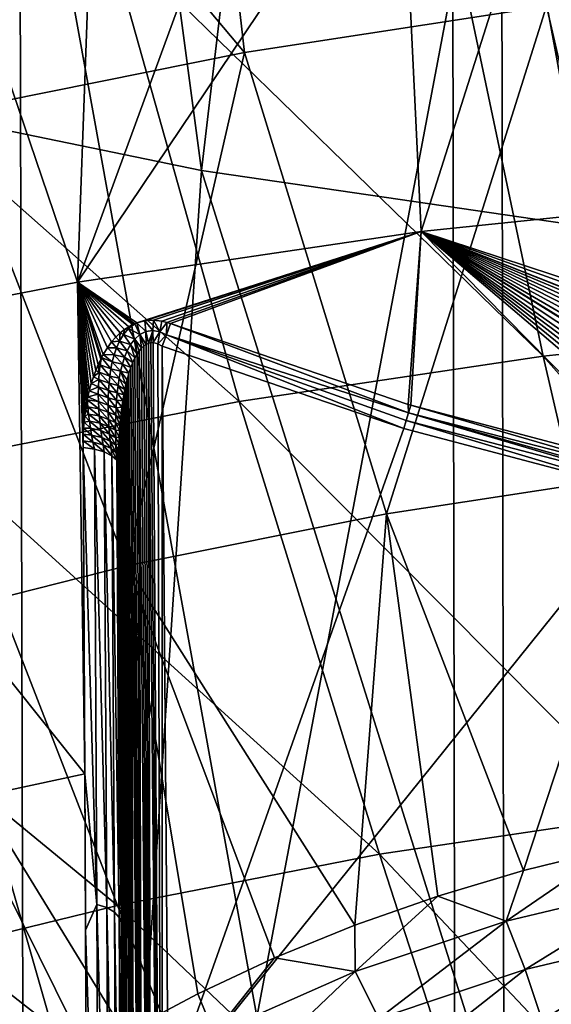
# Model space of a CAD drawing. Header units: metres. Extents: x -109 to 109, y -78 to 121.
# Tile 498 of 656: x -6.6 to -4.2, y -59.98 to -55.56. Entities that reach past the tile are written whole.
import ezdxf

# ---------------------------------------------------------------- set-up
doc = ezdxf.new("R2010")
doc.units = ezdxf.units.M
doc.layers.add('solid_508554_SW0001', color=7, linetype='CONTINUOUS')

msp = doc.modelspace()

# ---------------------------------------------------------------- linework, layer by layer
at = {"layer": 'solid_508554_SW0001'}
for points in [[(-7.666767, -55.845364, 82.760651), (-6.472896, -51.034389, 91.795425), (-7.74215, -50.775337, 91.646042)], [(-7.666767, -55.845364, 82.760651), (-5.779271, -56.233425, 82.984825), (-6.472896, -51.034389, 91.795425)], [(-5.779271, -56.233425, 82.984825), (-5.192277, -51.246967, 91.918007), (-6.472896, -51.034389, 91.795425)], [(-5.779271, -56.233425, 82.984825), (-3.866666, -56.51215, 83.145706), (-5.192277, -51.246967, 91.918007)], [(-3.866666, -56.51215, 83.145706), (-3.902467, -51.412693, 92.013573), (-5.192277, -51.246967, 91.918007)], [(-7.227271, -53.750973, 50.777805), (-5.838055, -53.489597, 51.230515), (-5.585535, -55.703274, 50.414505)], [(-5.838055, -53.489597, 51.230515), (-4.22475, -55.494907, 50.775406), (-5.585535, -55.703274, 50.414505)], [(-7.227271, -53.750973, 50.777805), (-5.585535, -55.703274, 50.414505), (-6.906076, -55.968594, 49.95496)], [(-6.568146, -65.993744, 9.796714), (-6.599189, -54.141064, 2.81969), (-8.720603, -53.806625, 3.398955)], [(-8.679568, -65.660881, 10.373251), (-6.568146, -65.993744, 9.796714), (-8.720603, -53.806625, 3.398955)], [(-4.406734, -66.23333, 9.381738), (-4.42756, -54.381783, 2.402754), (-6.599189, -54.141064, 2.81969)], [(-6.568146, -65.993744, 9.796714), (-4.406734, -66.23333, 9.381738), (-6.599189, -54.141064, 2.81969)], [(-2.211783, -66.377815, 9.131481), (-2.222234, -54.526951, 2.151316), (-4.42756, -54.381783, 2.402754)], [(-4.406734, -66.23333, 9.381738), (-2.211783, -66.377815, 9.131481), (-4.42756, -54.381783, 2.402754)], [(-4.882989, -54.573677, 57.999504), (-4.146838, -54.485374, 58.15263), (-4.790369, -56.50819, 54.644798)], [(-4.146838, -54.485374, 58.15263), (-3.211516, -56.344234, 54.929119), (-4.790369, -56.50819, 54.644798)], [(-4.882989, -54.573677, 57.999504), (-4.790369, -56.50819, 54.644798), (-6.337038, -56.736187, 54.24942)], [(-5.59335, -54.704086, 57.773357), (-4.882989, -54.573677, 57.999504), (-6.337038, -56.736187, 54.24942)], [(-6.269004, -54.874989, 57.47699), (-5.59335, -54.704086, 57.773357), (-6.337038, -56.736187, 54.24942)], [(-2.843036, -56.921932, 52.536964), (-3.145294, -54.768955, 53.38549), (-4.691066, -54.931015, 53.104801)], [(-6.899714, -55.083778, 57.114922), (-6.269004, -54.874989, 57.47699), (-6.337038, -56.736187, 54.24942)], [(-4.240262, -57.068417, 52.283249), (-4.691066, -54.931015, 53.104801), (-6.204793, -55.156342, 52.714523)], [(-4.240262, -57.068417, 52.283249), (-2.843036, -56.921932, 52.536964), (-4.691066, -54.931015, 53.104801)], [(-6.899714, -55.083778, 57.114922), (-6.337038, -56.736187, 54.24942), (-7.840901, -57.026642, 53.745731)], [(-6.928705, -55.136349, 1.10628), (-4.647057, -55.382214, 0.680429), (-6.897811, -67.254082, 8.239582)], [(-5.608522, -57.272091, 51.930473), (-6.204793, -55.156342, 52.714523), (-7.676135, -55.443401, 52.217319)], [(-5.608522, -57.272091, 51.930473), (-4.240262, -57.068417, 52.283249), (-6.204793, -55.156342, 52.714523)], [(-3.741002, -57.593235, 49.84161), (-4.22475, -55.494907, 50.775406), (-2.833525, -55.34499, 51.035069)], [(-4.647057, -55.382214, 0.680429), (-4.626338, -67.498848, 7.815628), (-6.897811, -67.254082, 8.239582)], [(-4.647057, -55.382214, 0.680429), (-2.331927, -55.530445, 0.423685), (-4.626338, -67.498848, 7.815628)], [(-6.93847, -57.531563, 51.481052), (-5.608522, -57.272091, 51.930473), (-7.676135, -55.443401, 52.217319)], [(-4.945972, -57.777744, 49.52203), (-5.585535, -55.703274, 50.414505), (-4.22475, -55.494907, 50.775406)], [(-3.741002, -57.593235, 49.84161), (-4.945972, -57.777744, 49.52203), (-4.22475, -55.494907, 50.775406)], [(-2.331927, -55.530445, 0.423685), (-2.321532, -67.646423, 7.560028), (-4.626338, -67.498848, 7.815628)], [(-6.115307, -58.012684, 49.115105), (-6.906076, -55.968594, 49.95496), (-5.585535, -55.703274, 50.414505)], [(-4.945972, -57.777744, 49.52203), (-6.115307, -58.012684, 49.115105), (-5.585535, -55.703274, 50.414505)], [(-8.09862, -60.822968, 73.787003), (-6.111932, -61.275158, 74.048195), (-7.666767, -55.845364, 82.760651)], [(-6.111932, -61.275158, 74.048195), (-5.779271, -56.233425, 82.984825), (-7.666767, -55.845364, 82.760651)], [(-6.115307, -58.012684, 49.115105), (-7.240581, -58.296356, 48.623764), (-6.906076, -55.968594, 49.95496)], [(-6.111932, -61.275158, 74.048195), (-4.092897, -61.600193, 74.235786), (-5.779271, -56.233425, 82.984825)], [(-4.092897, -61.600193, 74.235786), (-3.866666, -56.51215, 83.145706), (-5.779271, -56.233425, 82.984825)], [(-3.604122, -56.897293, 54.655914), (-4.790369, -56.50819, 54.644798), (-3.211516, -56.344234, 54.929119)], [(-6.06981, -56.918972, 54.229942), (-6.337038, -56.736187, 54.24942), (-4.790369, -56.50819, 54.644798)], [(-6.033406, -56.909443, 54.241783), (-6.06981, -56.918972, 54.229942), (-4.790369, -56.50819, 54.644798)], [(-5.995592, -56.90707, 54.250801), (-6.033406, -56.909443, 54.241783), (-4.790369, -56.50819, 54.644798)], [(-5.957131, -56.911301, 54.257072), (-5.995592, -56.90707, 54.250801), (-4.790369, -56.50819, 54.644798)], [(-5.934651, -56.916981, 54.259342), (-5.957131, -56.911301, 54.257072), (-4.790369, -56.50819, 54.644798)], [(-5.919005, -56.922424, 54.260269), (-5.934651, -56.916981, 54.259342), (-4.790369, -56.50819, 54.644798)], [(-4.847659, -57.286224, 54.304745), (-5.919005, -56.922424, 54.260269), (-4.790369, -56.50819, 54.644798)], [(-4.83665, -57.289547, 54.305153), (-4.847659, -57.286224, 54.304745), (-4.790369, -56.50819, 54.644798)], [(-3.731204, -57.582058, 54.340912), (-4.83665, -57.289547, 54.305153), (-4.790369, -56.50819, 54.644798)], [(-3.73264, -57.405846, 54.419491), (-3.731204, -57.582058, 54.340912), (-4.790369, -56.50819, 54.644798)], [(-3.73217, -57.366894, 54.436787), (-3.73264, -57.405846, 54.419491), (-4.790369, -56.50819, 54.644798)], [(-3.730793, -57.329559, 54.453426), (-3.73217, -57.366894, 54.436787), (-4.790369, -56.50819, 54.644798)], [(-3.728505, -57.293842, 54.469418), (-3.730793, -57.329559, 54.453426), (-4.790369, -56.50819, 54.644798)], [(-3.725221, -57.259792, 54.484753), (-3.728505, -57.293842, 54.469418), (-4.790369, -56.50819, 54.644798)], [(-3.719473, -57.2169, 54.504215), (-3.725221, -57.259792, 54.484753), (-4.790369, -56.50819, 54.644798)], [(-3.712631, -57.176632, 54.522598), (-3.719473, -57.2169, 54.504215), (-4.790369, -56.50819, 54.644798)], [(-3.711755, -57.172115, 54.52467), (-3.712631, -57.176632, 54.522598), (-4.790369, -56.50819, 54.644798)], [(-3.704633, -57.139038, 54.539906), (-3.711755, -57.172115, 54.52467), (-4.790369, -56.50819, 54.644798)], [(-3.695791, -57.103813, 54.556244), (-3.704633, -57.139038, 54.539906), (-4.790369, -56.50819, 54.644798)], [(-3.68612, -57.070957, 54.571613), (-3.695791, -57.103813, 54.556244), (-4.790369, -56.50819, 54.644798)], [(-3.675779, -57.040283, 54.586082), (-3.68612, -57.070957, 54.571613), (-4.790369, -56.50819, 54.644798)], [(-3.664861, -57.0117, 54.599693), (-3.675779, -57.040283, 54.586082), (-4.790369, -56.50819, 54.644798)], [(-3.653415, -56.985149, 54.612465), (-3.664861, -57.0117, 54.599693), (-4.790369, -56.50819, 54.644798)], [(-3.642674, -56.96262, 54.623409), (-3.653415, -56.985149, 54.612465), (-4.790369, -56.50819, 54.644798)], [(-3.641589, -56.960472, 54.624458), (-3.642674, -56.96262, 54.623409), (-4.790369, -56.50819, 54.644798)], [(-3.623162, -56.926937, 54.640999), (-3.641589, -56.960472, 54.624458), (-4.790369, -56.50819, 54.644798)], [(-3.604122, -56.897293, 54.655914), (-3.623162, -56.926937, 54.640999), (-4.790369, -56.50819, 54.644798)], [(-6.304618, -58.947319, 53.217972), (-7.840901, -57.026642, 53.745731), (-6.337038, -56.736187, 54.24942)], [(-6.312371, -57.479713, 53.929329), (-6.304618, -58.947319, 53.217972), (-6.337038, -56.736187, 54.24942)], [(-6.312022, -57.449429, 53.943127), (-6.312371, -57.479713, 53.929329), (-6.337038, -56.736187, 54.24942)], [(-6.31109, -57.420242, 53.95652), (-6.312022, -57.449429, 53.943127), (-6.337038, -56.736187, 54.24942)], [(-6.309578, -57.392151, 53.969513), (-6.31109, -57.420242, 53.95652), (-6.337038, -56.736187, 54.24942)], [(-6.307472, -57.365173, 53.982109), (-6.309578, -57.392151, 53.969513), (-6.337038, -56.736187, 54.24942)], [(-6.304723, -57.339352, 53.994297), (-6.307472, -57.365173, 53.982109), (-6.337038, -56.736187, 54.24942)], [(-6.300542, -57.308563, 54.008991), (-6.304723, -57.339352, 53.994297), (-6.337038, -56.736187, 54.24942)], [(-6.295739, -57.279255, 54.023129), (-6.300542, -57.308563, 54.008991), (-6.337038, -56.736187, 54.24942)], [(-6.293067, -57.265121, 54.030006), (-6.295739, -57.279255, 54.023129), (-6.337038, -56.736187, 54.24942)], [(-6.290249, -57.251492, 54.03669), (-6.293067, -57.265121, 54.030006), (-6.337038, -56.736187, 54.24942)], [(-6.284167, -57.225185, 54.049706), (-6.290249, -57.251492, 54.03669), (-6.337038, -56.736187, 54.24942)], [(-6.275332, -57.192184, 54.066257), (-6.284167, -57.225185, 54.049706), (-6.337038, -56.736187, 54.24942)], [(-6.265635, -57.161602, 54.081886), (-6.275332, -57.192184, 54.066257), (-6.337038, -56.736187, 54.24942)], [(-6.2553, -57.133194, 54.096653), (-6.265635, -57.161602, 54.081886), (-6.337038, -56.736187, 54.24942)], [(-6.244319, -57.106987, 54.110565), (-6.2553, -57.133194, 54.096653), (-6.337038, -56.736187, 54.24942)], [(-6.232874, -57.082775, 54.123669), (-6.244319, -57.106987, 54.110565), (-6.337038, -56.736187, 54.24942)], [(-6.228718, -57.074718, 54.128098), (-6.232874, -57.082775, 54.123669), (-6.337038, -56.736187, 54.24942)], [(-6.220962, -57.060577, 54.135967), (-6.228718, -57.074718, 54.128098), (-6.337038, -56.736187, 54.24942)], [(-6.2025, -57.030746, 54.152992), (-6.220962, -57.060577, 54.135967), (-6.337038, -56.736187, 54.24942)], [(-6.183481, -57.004913, 54.16835), (-6.2025, -57.030746, 54.152992), (-6.337038, -56.736187, 54.24942)], [(-6.164143, -56.982845, 54.182106), (-6.183481, -57.004913, 54.16835), (-6.337038, -56.736187, 54.24942)], [(-6.144753, -56.964237, 54.194347), (-6.164143, -56.982845, 54.182106), (-6.337038, -56.736187, 54.24942)], [(-6.125479, -56.94883, 54.205151), (-6.144753, -56.964237, 54.194347), (-6.337038, -56.736187, 54.24942)], [(-6.106481, -56.936371, 54.214607), (-6.125479, -56.94883, 54.205151), (-6.337038, -56.736187, 54.24942)], [(-6.087979, -56.926559, 54.222797), (-6.106481, -56.936371, 54.214607), (-6.337038, -56.736187, 54.24942)], [(-6.079309, -56.92271, 54.226307), (-6.087979, -56.926559, 54.222797), (-6.337038, -56.736187, 54.24942)], [(-6.06981, -56.918972, 54.229942), (-6.079309, -56.92271, 54.226307), (-6.337038, -56.736187, 54.24942)], [(-6.028818, -56.957676, 54.228882), (-6.06981, -56.918972, 54.229942), (-6.033406, -56.909443, 54.241783)], [(-5.998024, -56.953365, 54.236958), (-6.033406, -56.909443, 54.241783), (-5.995592, -56.90707, 54.250801)], [(-6.028818, -56.957676, 54.228882), (-6.033406, -56.909443, 54.241783), (-5.998024, -56.953365, 54.236958)], [(-5.998024, -56.953365, 54.236958), (-5.995592, -56.90707, 54.250801), (-5.966615, -56.95895, 54.241844)], [(-5.966615, -56.95895, 54.241844), (-5.995592, -56.90707, 54.250801), (-5.957131, -56.911301, 54.257072)], [(-5.966615, -56.95895, 54.241844), (-5.957131, -56.911301, 54.257072), (-5.934651, -56.916981, 54.259342)], [(-5.966615, -56.95895, 54.241844), (-5.934651, -56.916981, 54.259342), (-5.937044, -56.972198, 54.243694)], [(-5.937044, -56.972198, 54.243694), (-5.934651, -56.916981, 54.259342), (-5.919005, -56.922424, 54.260269)], [(-6.130401, -56.971581, 54.194916), (-6.144753, -56.964237, 54.194347), (-6.125479, -56.94883, 54.205151)], [(-6.130401, -56.971581, 54.194916), (-6.125479, -56.94883, 54.205151), (-6.107932, -56.945045, 54.21069)], [(-6.130401, -56.971581, 54.194916), (-6.107932, -56.945045, 54.21069), (-6.079347, -56.991787, 54.207138)], [(-6.107932, -56.945045, 54.21069), (-6.125479, -56.94883, 54.205151), (-6.106481, -56.936371, 54.214607)], [(-6.107932, -56.945045, 54.21069), (-6.087979, -56.926559, 54.222797), (-6.079309, -56.92271, 54.226307)], [(-6.107932, -56.945045, 54.21069), (-6.079309, -56.92271, 54.226307), (-6.056351, -56.971344, 54.218529)], [(-6.107932, -56.945045, 54.21069), (-6.106481, -56.936371, 54.214607), (-6.087979, -56.926559, 54.222797)], [(-6.107932, -56.945045, 54.21069), (-6.056351, -56.971344, 54.218529), (-6.079347, -56.991787, 54.207138)], [(-6.056351, -56.971344, 54.218529), (-6.079309, -56.92271, 54.226307), (-6.06981, -56.918972, 54.229942)], [(-6.056351, -56.971344, 54.218529), (-6.06981, -56.918972, 54.229942), (-6.028818, -56.957676, 54.228882)], [(-6.056351, -56.971344, 54.218529), (-6.028818, -56.957676, 54.228882), (-6.028703, -57.015846, 54.227757)], [(-6.028818, -56.957676, 54.228882), (-5.998024, -56.953365, 54.236958), (-6.018238, -57.010868, 54.230896)], [(-6.028818, -56.957676, 54.228882), (-6.018238, -57.010868, 54.230896), (-6.028703, -57.015846, 54.227757)], [(-5.998024, -56.953365, 54.236958), (-6.007349, -57.008114, 54.233772), (-6.018238, -57.010868, 54.230896)], [(-5.998024, -56.953365, 54.236958), (-5.996331, -57.00766, 54.236286), (-6.007349, -57.008114, 54.233772)], [(-5.998024, -56.953365, 54.236958), (-5.966615, -56.95895, 54.241844), (-5.996331, -57.00766, 54.236286)], [(-5.966615, -56.95895, 54.241844), (-5.975276, -57.012905, 54.240047), (-5.996331, -57.00766, 54.236286)], [(-5.966615, -56.95895, 54.241844), (-5.937044, -56.972198, 54.243694), (-5.975276, -57.012905, 54.240047)], [(-5.937044, -56.972198, 54.243694), (-5.919005, -56.922424, 54.260269), (-4.846163, -57.323067, 54.292553)], [(-4.846163, -57.323067, 54.292553), (-5.919005, -56.922424, 54.260269), (-4.847659, -57.286224, 54.304745)], [(-4.240262, -57.068417, 52.283249), (-2.522985, -58.9986, 51.521255), (-2.843036, -56.921932, 52.536964)], [(-6.161647, -57.030952, 54.164906), (-6.2025, -57.030746, 54.152992), (-6.183481, -57.004913, 54.16835)], [(-6.147957, -57.000557, 54.179569), (-6.183481, -57.004913, 54.16835), (-6.164143, -56.982845, 54.182106)], [(-6.161647, -57.030952, 54.164906), (-6.183481, -57.004913, 54.16835), (-6.147957, -57.000557, 54.179569)], [(-6.147957, -57.000557, 54.179569), (-6.164143, -56.982845, 54.182106), (-6.144753, -56.964237, 54.194347)], [(-6.161647, -57.030952, 54.164906), (-6.147957, -57.000557, 54.179569), (-6.11304, -57.044403, 54.184216)], [(-6.147957, -57.000557, 54.179569), (-6.144753, -56.964237, 54.194347), (-6.130401, -56.971581, 54.194916)], [(-6.147957, -57.000557, 54.179569), (-6.130401, -56.971581, 54.194916), (-6.098004, -57.016685, 54.195557)], [(-6.147957, -57.000557, 54.179569), (-6.098004, -57.016685, 54.195557), (-6.11304, -57.044403, 54.184216)], [(-6.130401, -56.971581, 54.194916), (-6.079347, -56.991787, 54.207138), (-6.098004, -57.016685, 54.195557)], [(-6.098004, -57.016685, 54.195557), (-6.079347, -56.991787, 54.207138), (-6.069146, -57.059475, 54.211502)], [(-6.079347, -56.991787, 54.207138), (-6.056351, -56.971344, 54.218529), (-6.049099, -57.032566, 54.220448)], [(-6.079347, -56.991787, 54.207138), (-6.049099, -57.032566, 54.220448), (-6.059232, -57.044743, 54.216167)], [(-6.079347, -56.991787, 54.207138), (-6.059232, -57.044743, 54.216167), (-6.069146, -57.059475, 54.211502)], [(-6.056351, -56.971344, 54.218529), (-6.028703, -57.015846, 54.227757), (-6.038907, -57.022999, 54.224308)], [(-6.056351, -56.971344, 54.218529), (-6.038907, -57.022999, 54.224308), (-6.049099, -57.032566, 54.220448)], [(-5.937044, -56.972198, 54.243694), (-5.956586, -57.024105, 54.24229), (-5.975276, -57.012905, 54.240047)], [(-5.937044, -56.972198, 54.243694), (-4.86724, -57.393597, 54.28746), (-5.956586, -57.024105, 54.24229)], [(-5.937044, -56.972198, 54.243694), (-4.846163, -57.323067, 54.292553), (-4.856517, -57.358139, 54.286583)], [(-5.937044, -56.972198, 54.243694), (-4.856517, -57.358139, 54.286583), (-4.86724, -57.393597, 54.28746)], [(-6.304618, -58.947319, 53.217972), (-7.352667, -59.17197, 52.836536), (-7.840901, -57.026642, 53.745731)], [(-6.172318, -57.062195, 54.150978), (-6.220962, -57.060577, 54.135967), (-6.2025, -57.030746, 54.152992)], [(-6.172318, -57.062195, 54.150978), (-6.2025, -57.030746, 54.152992), (-6.161647, -57.030952, 54.164906)], [(-6.172318, -57.062195, 54.150978), (-6.161647, -57.030952, 54.164906), (-6.125185, -57.073936, 54.173286)], [(-6.161647, -57.030952, 54.164906), (-6.11304, -57.044403, 54.184216), (-6.125185, -57.073936, 54.173286)], [(-6.125185, -57.073936, 54.173286), (-6.11304, -57.044403, 54.184216), (-6.088087, -57.096809, 54.201027)], [(-6.11304, -57.044403, 54.184216), (-6.098004, -57.016685, 54.195557), (-6.078767, -57.076797, 54.206463)], [(-6.11304, -57.044403, 54.184216), (-6.078767, -57.076797, 54.206463), (-6.088087, -57.096809, 54.201027)], [(-6.098004, -57.016685, 54.195557), (-6.069146, -57.059475, 54.211502), (-6.078767, -57.076797, 54.206463)], [(-6.069146, -57.059475, 54.211502), (-6.059232, -57.044743, 54.216167), (-6.043327, -63.758419, 55.006828)], [(-6.059232, -57.044743, 54.216167), (-6.049099, -57.032566, 54.220448), (-6.001952, -63.75425, 55.038208)], [(-6.059232, -57.044743, 54.216167), (-6.001952, -63.75425, 55.038208), (-6.043327, -63.758419, 55.006828)], [(-6.049099, -57.032566, 54.220448), (-6.038907, -57.022999, 54.224308), (-6.001952, -63.75425, 55.038208)], [(-6.038907, -57.022999, 54.224308), (-6.028703, -57.015846, 54.227757), (-6.001952, -63.75425, 55.038208)], [(-6.028703, -57.015846, 54.227757), (-6.018238, -57.010868, 54.230896), (-6.001952, -63.75425, 55.038208)], [(-6.018238, -57.010868, 54.230896), (-6.007349, -57.008114, 54.233772), (-5.953804, -63.75145, 55.057911)], [(-6.018238, -57.010868, 54.230896), (-5.953804, -63.75145, 55.057911), (-6.001952, -63.75425, 55.038208)], [(-6.007349, -57.008114, 54.233772), (-5.996331, -57.00766, 54.236286), (-5.953804, -63.75145, 55.057911)], [(-5.996331, -57.00766, 54.236286), (-5.975276, -57.012905, 54.240047), (-5.953804, -63.75145, 55.057911)], [(-5.975276, -57.012905, 54.240047), (-5.956586, -57.024105, 54.24229), (-5.953804, -63.75145, 55.057911)], [(-5.956586, -57.024105, 54.24229), (-5.929369, -60.387154, 54.653442), (-5.953804, -63.75145, 55.057911)], [(-4.86724, -57.393597, 54.28746), (-5.929369, -60.387154, 54.653442), (-5.956586, -57.024105, 54.24229)], [(-6.234856, -57.10791, 54.112476), (-6.244319, -57.106987, 54.110565), (-6.232874, -57.082775, 54.123669)], [(-6.234856, -57.10791, 54.112476), (-6.232874, -57.082775, 54.123669), (-6.228718, -57.074718, 54.128098)], [(-6.234856, -57.10791, 54.112476), (-6.228718, -57.074718, 54.128098), (-6.186935, -57.126076, 54.12524)], [(-6.180594, -57.093967, 54.137772), (-6.228718, -57.074718, 54.128098), (-6.220962, -57.060577, 54.135967)], [(-6.186935, -57.126076, 54.12524), (-6.228718, -57.074718, 54.128098), (-6.180594, -57.093967, 54.137772)], [(-6.180594, -57.093967, 54.137772), (-6.220962, -57.060577, 54.135967), (-6.172318, -57.062195, 54.150978)], [(-6.186935, -57.126076, 54.12524), (-6.180594, -57.093967, 54.137772), (-6.143007, -57.136257, 54.152767)], [(-6.180594, -57.093967, 54.137772), (-6.172318, -57.062195, 54.150978), (-6.135026, -57.104675, 54.162804)], [(-6.180594, -57.093967, 54.137772), (-6.135026, -57.104675, 54.162804), (-6.143007, -57.136257, 54.152767)], [(-6.172318, -57.062195, 54.150978), (-6.125185, -57.073936, 54.173286), (-6.135026, -57.104675, 54.162804)], [(-6.135026, -57.104675, 54.162804), (-6.125185, -57.073936, 54.173286), (-6.09707, -57.119659, 54.195183)], [(-6.125185, -57.073936, 54.173286), (-6.088087, -57.096809, 54.201027), (-6.09707, -57.119659, 54.195183)], [(-6.088087, -57.096809, 54.201027), (-6.078767, -57.076797, 54.206463), (-6.043327, -63.758419, 55.006828)], [(-6.078767, -57.076797, 54.206463), (-6.069146, -57.059475, 54.211502), (-6.043327, -63.758419, 55.006828)], [(-5.608522, -57.272091, 51.930473), (-3.762919, -59.128593, 51.296101), (-4.240262, -57.068417, 52.283249)], [(-4.240262, -57.068417, 52.283249), (-3.762919, -59.128593, 51.296101), (-2.522985, -58.9986, 51.521255)], [(-6.239122, -57.140938, 54.097733), (-6.265635, -57.161602, 54.081886), (-6.2553, -57.133194, 54.096653)], [(-6.239122, -57.140938, 54.097733), (-6.2553, -57.133194, 54.096653), (-6.244319, -57.106987, 54.110565)], [(-6.234856, -57.10791, 54.112476), (-6.239122, -57.140938, 54.097733), (-6.244319, -57.106987, 54.110565)], [(-6.234856, -57.10791, 54.112476), (-6.191684, -57.158398, 54.113327), (-6.239122, -57.140938, 54.097733)], [(-6.234856, -57.10791, 54.112476), (-6.186935, -57.126076, 54.12524), (-6.191684, -57.158398, 54.113327)], [(-6.191684, -57.158398, 54.113327), (-6.186935, -57.126076, 54.12524), (-6.149447, -57.168438, 54.143147)], [(-6.186935, -57.126076, 54.12524), (-6.143007, -57.136257, 54.152767), (-6.149447, -57.168438, 54.143147)], [(-6.149447, -57.168438, 54.143147), (-6.143007, -57.136257, 54.152767), (-6.119089, -57.195747, 54.177395)], [(-6.143007, -57.136257, 54.152767), (-6.135026, -57.104675, 54.162804), (-6.105683, -57.145496, 54.188904)], [(-6.143007, -57.136257, 54.152767), (-6.105683, -57.145496, 54.188904), (-6.113883, -57.174519, 54.182159)], [(-6.143007, -57.136257, 54.152767), (-6.113883, -57.174519, 54.182159), (-6.119089, -57.195747, 54.177395)], [(-6.135026, -57.104675, 54.162804), (-6.09707, -57.119659, 54.195183), (-6.105683, -57.145496, 54.188904)], [(-6.105683, -57.145496, 54.188904), (-6.09707, -57.119659, 54.195183), (-6.075124, -63.763683, 54.965897)], [(-6.09707, -57.119659, 54.195183), (-6.088087, -57.096809, 54.201027), (-6.043327, -63.758419, 55.006828)], [(-6.09707, -57.119659, 54.195183), (-6.043327, -63.758419, 55.006828), (-6.075124, -63.763683, 54.965897)], [(-6.241871, -57.173935, 54.083714), (-6.275332, -57.192184, 54.066257), (-6.265635, -57.161602, 54.081886)], [(-6.241871, -57.173935, 54.083714), (-6.24332, -57.206879, 54.070366), (-6.275332, -57.192184, 54.066257)], [(-6.239122, -57.140938, 54.097733), (-6.241871, -57.173935, 54.083714), (-6.265635, -57.161602, 54.081886)], [(-6.241871, -57.173935, 54.083714), (-6.197337, -57.223423, 54.091167), (-6.24332, -57.206879, 54.070366)], [(-6.239122, -57.140938, 54.097733), (-6.195086, -57.190865, 54.101986), (-6.241871, -57.173935, 54.083714)], [(-6.241871, -57.173935, 54.083714), (-6.195086, -57.190865, 54.101986), (-6.197337, -57.223423, 54.091167)], [(-6.239122, -57.140938, 54.097733), (-6.191684, -57.158398, 54.113327), (-6.195086, -57.190865, 54.101986)], [(-6.195086, -57.190865, 54.101986), (-6.191684, -57.158398, 54.113327), (-6.154592, -57.201065, 54.133915)], [(-6.191684, -57.158398, 54.113327), (-6.149447, -57.168438, 54.143147), (-6.154592, -57.201065, 54.133915)], [(-6.154592, -57.201065, 54.133915), (-6.149447, -57.168438, 54.143147), (-6.124066, -57.21859, 54.172394)], [(-6.149447, -57.168438, 54.143147), (-6.119089, -57.195747, 54.177395), (-6.124066, -57.21859, 54.172394)], [(-6.119089, -57.195747, 54.177395), (-6.113883, -57.174519, 54.182159), (-6.075124, -63.763683, 54.965897)], [(-6.113883, -57.174519, 54.182159), (-6.105683, -57.145496, 54.188904), (-6.075124, -63.763683, 54.965897)], [(-6.243636, -57.239758, 54.057632), (-6.290249, -57.251492, 54.03669), (-6.284167, -57.225185, 54.049706)], [(-6.24332, -57.206879, 54.070366), (-6.284167, -57.225185, 54.049706), (-6.275332, -57.192184, 54.066257)], [(-6.24332, -57.206879, 54.070366), (-6.243636, -57.239758, 54.057632), (-6.284167, -57.225185, 54.049706)], [(-6.24332, -57.206879, 54.070366), (-6.198579, -57.256035, 54.080833), (-6.243636, -57.239758, 54.057632)], [(-6.24332, -57.206879, 54.070366), (-6.197337, -57.223423, 54.091167), (-6.198579, -57.256035, 54.080833)], [(-6.198579, -57.256035, 54.080833), (-6.197337, -57.223423, 54.091167), (-6.161674, -57.267242, 54.116489)], [(-6.197337, -57.223423, 54.091167), (-6.195086, -57.190865, 54.101986), (-6.158622, -57.234028, 54.125034)], [(-6.197337, -57.223423, 54.091167), (-6.158622, -57.234028, 54.125034), (-6.161674, -57.267242, 54.116489)], [(-6.195086, -57.190865, 54.101986), (-6.154592, -57.201065, 54.133915), (-6.158622, -57.234028, 54.125034)], [(-6.158622, -57.234028, 54.125034), (-6.154592, -57.201065, 54.133915), (-6.128786, -57.243114, 54.167156)], [(-6.154592, -57.201065, 54.133915), (-6.124066, -57.21859, 54.172394), (-6.128786, -57.243114, 54.167156)], [(-6.128786, -57.243114, 54.167156), (-6.124066, -57.21859, 54.172394), (-6.075124, -63.763683, 54.965897)], [(-6.124066, -57.21859, 54.172394), (-6.119089, -57.195747, 54.177395), (-6.075124, -63.763683, 54.965897)], [(-6.93847, -57.531563, 51.481052), (-4.977149, -59.309341, 50.98304), (-5.608522, -57.272091, 51.930473)], [(-6.290833, -57.297371, 54.016331), (-6.295739, -57.279255, 54.023129), (-6.293067, -57.265121, 54.030006)], [(-6.242949, -57.272556, 54.045483), (-6.293067, -57.265121, 54.030006), (-6.290249, -57.251492, 54.03669)], [(-6.241362, -57.305275, 54.033871), (-6.290833, -57.297371, 54.016331), (-6.293067, -57.265121, 54.030006)], [(-6.242949, -57.272556, 54.045483), (-6.241362, -57.305275, 54.033871), (-6.293067, -57.265121, 54.030006)], [(-6.243636, -57.239758, 54.057632), (-6.242949, -57.272556, 54.045483), (-6.290249, -57.251492, 54.03669)], [(-6.243636, -57.239758, 54.057632), (-6.198579, -57.256035, 54.080833), (-6.19893, -57.288681, 54.070953)], [(-6.243636, -57.239758, 54.057632), (-6.19893, -57.288681, 54.070953), (-6.242949, -57.272556, 54.045483)], [(-6.242949, -57.272556, 54.045483), (-6.19893, -57.288681, 54.070953), (-6.198477, -57.321331, 54.061493)], [(-6.242949, -57.272556, 54.045483), (-6.198477, -57.321331, 54.061493), (-6.241362, -57.305275, 54.033871)], [(-6.19893, -57.288681, 54.070953), (-6.198579, -57.256035, 54.080833), (-6.163858, -57.300655, 54.10825)], [(-6.198579, -57.256035, 54.080833), (-6.161674, -57.267242, 54.116489), (-6.163858, -57.300655, 54.10825)], [(-6.163858, -57.300655, 54.10825), (-6.161674, -57.267242, 54.116489), (-6.137334, -57.29763, 54.155899)], [(-6.161674, -57.267242, 54.116489), (-6.158622, -57.234028, 54.125034), (-6.13322, -57.269421, 54.161659)], [(-6.161674, -57.267242, 54.116489), (-6.13322, -57.269421, 54.161659), (-6.137334, -57.29763, 54.155899)], [(-6.158622, -57.234028, 54.125034), (-6.128786, -57.243114, 54.167156), (-6.13322, -57.269421, 54.161659)], [(-6.137334, -57.29763, 54.155899), (-6.13322, -57.269421, 54.161659), (-6.095183, -63.769676, 54.91819)], [(-6.13322, -57.269421, 54.161659), (-6.128786, -57.243114, 54.167156), (-6.095183, -63.769676, 54.91819)], [(-6.128786, -57.243114, 54.167156), (-6.075124, -63.763683, 54.965897), (-6.095183, -63.769676, 54.91819)], [(-5.608522, -57.272091, 51.930473), (-4.977149, -59.309341, 50.98304), (-3.762919, -59.128593, 51.296101)], [(-6.287736, -57.329308, 54.003292), (-6.304723, -57.339352, 53.994297), (-6.300542, -57.308563, 54.008991)], [(-6.290833, -57.297371, 54.016331), (-6.300542, -57.308563, 54.008991), (-6.295739, -57.279255, 54.023129)], [(-6.290833, -57.297371, 54.016331), (-6.287736, -57.329308, 54.003292), (-6.300542, -57.308563, 54.008991)], [(-6.238959, -57.337898, 54.022774), (-6.287736, -57.329308, 54.003292), (-6.290833, -57.297371, 54.016331)], [(-6.241362, -57.305275, 54.033871), (-6.238959, -57.337898, 54.022774), (-6.290833, -57.297371, 54.016331)], [(-6.241362, -57.305275, 54.033871), (-6.198477, -57.321331, 54.061493), (-6.197295, -57.353977, 54.052433)], [(-6.241362, -57.305275, 54.033871), (-6.197295, -57.353977, 54.052433), (-6.238959, -57.337898, 54.022774)], [(-6.19893, -57.288681, 54.070953), (-6.163858, -57.300655, 54.10825), (-6.165257, -57.334213, 54.100296)], [(-6.198477, -57.321331, 54.061493), (-6.19893, -57.288681, 54.070953), (-6.165257, -57.334213, 54.100296)], [(-6.165257, -57.334213, 54.100296), (-6.163858, -57.300655, 54.10825), (-6.143629, -57.351883, 54.145134)], [(-6.163858, -57.300655, 54.10825), (-6.137334, -57.29763, 54.155899), (-6.141084, -57.327835, 54.149857)], [(-6.163858, -57.300655, 54.10825), (-6.141084, -57.327835, 54.149857), (-6.143629, -57.351883, 54.145134)], [(-6.141084, -57.327835, 54.149857), (-6.137334, -57.29763, 54.155899), (-6.095183, -63.769676, 54.91819)], [(-4.846163, -57.323067, 54.292553), (-4.847659, -57.286224, 54.304745), (-4.83665, -57.289547, 54.305153)], [(-3.736879, -57.608158, 54.330669), (-4.846163, -57.323067, 54.292553), (-4.83665, -57.289547, 54.305153)], [(-3.736879, -57.608158, 54.330669), (-4.83665, -57.289547, 54.305153), (-3.731204, -57.582058, 54.340912)], [(-6.283841, -57.361103, 53.990791), (-6.307472, -57.365173, 53.982109), (-6.304723, -57.339352, 53.994297)], [(-6.283841, -57.361103, 53.990791), (-6.279203, -57.392757, 53.978806), (-6.307472, -57.365173, 53.982109)], [(-6.287736, -57.329308, 54.003292), (-6.283841, -57.361103, 53.990791), (-6.304723, -57.339352, 53.994297)], [(-6.235808, -57.37043, 54.012161), (-6.283841, -57.361103, 53.990791), (-6.287736, -57.329308, 54.003292)], [(-6.238959, -57.337898, 54.022774), (-6.235808, -57.37043, 54.012161), (-6.287736, -57.329308, 54.003292)], [(-6.231966, -57.402859, 54.002018), (-6.279203, -57.392757, 53.978806), (-6.283841, -57.361103, 53.990791)], [(-6.235808, -57.37043, 54.012161), (-6.231966, -57.402859, 54.002018), (-6.283841, -57.361103, 53.990791)], [(-6.238959, -57.337898, 54.022774), (-6.197295, -57.353977, 54.052433), (-6.195442, -57.3866, 54.043755)], [(-6.238959, -57.337898, 54.022774), (-6.195442, -57.3866, 54.043755), (-6.235808, -57.37043, 54.012161)], [(-6.198477, -57.321331, 54.061493), (-6.165257, -57.334213, 54.100296), (-6.165942, -57.367886, 54.092617)], [(-6.197295, -57.353977, 54.052433), (-6.198477, -57.321331, 54.061493), (-6.165942, -57.367886, 54.092617)], [(-6.197295, -57.353977, 54.052433), (-6.165942, -57.367886, 54.092617), (-6.165964, -57.401642, 54.085197)], [(-6.195442, -57.3866, 54.043755), (-6.197295, -57.353977, 54.052433), (-6.165964, -57.401642, 54.085197)], [(-6.165942, -57.367886, 54.092617), (-6.165257, -57.334213, 54.100296), (-6.145918, -57.377186, 54.14024)], [(-6.165257, -57.334213, 54.100296), (-6.143629, -57.351883, 54.145134), (-6.145918, -57.377186, 54.14024)], [(-6.145918, -57.377186, 54.14024), (-6.143629, -57.351883, 54.145134), (-6.095183, -63.769676, 54.91819)], [(-6.143629, -57.351883, 54.145134), (-6.141084, -57.327835, 54.149857), (-6.095183, -63.769676, 54.91819)], [(-3.754894, -57.687927, 54.323444), (-4.86724, -57.393597, 54.28746), (-4.856517, -57.358139, 54.286583)], [(-3.745695, -57.647724, 54.322815), (-4.856517, -57.358139, 54.286583), (-4.846163, -57.323067, 54.292553)], [(-3.745695, -57.647724, 54.322815), (-3.754894, -57.687927, 54.323444), (-4.856517, -57.358139, 54.286583)], [(-3.742575, -57.633846, 54.324585), (-3.745695, -57.647724, 54.322815), (-4.846163, -57.323067, 54.292553)], [(-3.736879, -57.608158, 54.330669), (-3.742575, -57.633846, 54.324585), (-4.846163, -57.323067, 54.292553)], [(-6.273871, -57.424274, 53.967316), (-6.31109, -57.420242, 53.95652), (-6.309578, -57.392151, 53.969513)], [(-6.279203, -57.392757, 53.978806), (-6.309578, -57.392151, 53.969513), (-6.307472, -57.365173, 53.982109)], [(-6.279203, -57.392757, 53.978806), (-6.273871, -57.424274, 53.967316), (-6.309578, -57.392151, 53.969513)], [(-6.227477, -57.435184, 53.992325), (-6.273871, -57.424274, 53.967316), (-6.279203, -57.392757, 53.978806)], [(-6.231966, -57.402859, 54.002018), (-6.227477, -57.435184, 53.992325), (-6.279203, -57.392757, 53.978806)], [(-6.235808, -57.37043, 54.012161), (-6.195442, -57.3866, 54.043755), (-6.192967, -57.419189, 54.035439)], [(-6.235808, -57.37043, 54.012161), (-6.192967, -57.419189, 54.035439), (-6.231966, -57.402859, 54.002018)], [(-6.231966, -57.402859, 54.002018), (-6.192967, -57.419189, 54.035439), (-6.189909, -57.451729, 54.027473)], [(-6.231966, -57.402859, 54.002018), (-6.189909, -57.451729, 54.027473), (-6.227477, -57.435184, 53.992325)], [(-6.195442, -57.3866, 54.043755), (-6.165964, -57.401642, 54.085197), (-6.16537, -57.435455, 54.078022)], [(-6.192967, -57.419189, 54.035439), (-6.195442, -57.3866, 54.043755), (-6.16537, -57.435455, 54.078022)], [(-6.165964, -57.401642, 54.085197), (-6.165942, -57.367886, 54.092617), (-6.147924, -57.403805, 54.135166)], [(-6.165964, -57.401642, 54.085197), (-6.147924, -57.403805, 54.135166), (-6.149617, -57.431808, 54.12991)], [(-6.16537, -57.435455, 54.078022), (-6.165964, -57.401642, 54.085197), (-6.149617, -57.431808, 54.12991)], [(-6.165942, -57.367886, 54.092617), (-6.145918, -57.377186, 54.14024), (-6.147924, -57.403805, 54.135166)], [(-6.149617, -57.431808, 54.12991), (-6.147924, -57.403805, 54.135166), (-6.102144, -63.775997, 54.866947)], [(-6.147924, -57.403805, 54.135166), (-6.145918, -57.377186, 54.14024), (-6.095183, -63.769676, 54.91819)], [(-6.147924, -57.403805, 54.135166), (-6.095183, -63.769676, 54.91819), (-6.102144, -63.775997, 54.866947)], [(-3.754894, -57.687927, 54.323444), (-5.929369, -60.387154, 54.653442), (-4.86724, -57.393597, 54.28746)], [(-6.261279, -57.486866, 53.945778), (-6.312371, -57.479713, 53.929329), (-6.312022, -57.449429, 53.943127)], [(-6.267886, -57.455643, 53.95631), (-6.312022, -57.449429, 53.943127), (-6.31109, -57.420242, 53.95652)], [(-6.267886, -57.455643, 53.95631), (-6.261279, -57.486866, 53.945778), (-6.312022, -57.449429, 53.943127)], [(-6.273871, -57.424274, 53.967316), (-6.267886, -57.455643, 53.95631), (-6.31109, -57.420242, 53.95652)], [(-6.222382, -57.467396, 53.983067), (-6.267886, -57.455643, 53.95631), (-6.273871, -57.424274, 53.967316)], [(-6.227477, -57.435184, 53.992325), (-6.222382, -57.467396, 53.983067), (-6.273871, -57.424274, 53.967316)], [(-6.227477, -57.435184, 53.992325), (-6.189909, -57.451729, 54.027473), (-6.186301, -57.484215, 54.019848)], [(-6.227477, -57.435184, 53.992325), (-6.186301, -57.484215, 54.019848), (-6.222382, -57.467396, 53.983067)], [(-6.192967, -57.419189, 54.035439), (-6.16537, -57.435455, 54.078022), (-6.164193, -57.469303, 54.071087)], [(-6.189909, -57.451729, 54.027473), (-6.192967, -57.419189, 54.035439), (-6.164193, -57.469303, 54.071087)], [(-6.16537, -57.435455, 54.078022), (-6.149617, -57.431808, 54.12991), (-6.15096, -57.461266, 54.124458)], [(-6.164193, -57.469303, 54.071087), (-6.16537, -57.435455, 54.078022), (-6.15096, -57.461266, 54.124458)], [(-6.15096, -57.461266, 54.124458), (-6.149617, -57.431808, 54.12991), (-6.102144, -63.775997, 54.866947)], [(-6.250241, -59.535, 52.926044), (-6.304618, -58.947319, 53.217972), (-6.312371, -57.479713, 53.929329)], [(-6.250241, -59.535, 52.926044), (-6.312371, -57.479713, 53.929329), (-6.261279, -57.486866, 53.945778)], [(-6.216711, -57.499489, 53.974232), (-6.261279, -57.486866, 53.945778), (-6.267886, -57.455643, 53.95631)], [(-6.222382, -57.467396, 53.983067), (-6.216711, -57.499489, 53.974232), (-6.267886, -57.455643, 53.95631)], [(-6.205661, -59.549713, 52.953461), (-6.261279, -57.486866, 53.945778), (-6.216711, -57.499489, 53.974232)], [(-6.250241, -59.535, 52.926044), (-6.261279, -57.486866, 53.945778), (-6.205661, -59.549713, 52.953461)], [(-6.222382, -57.467396, 53.983067), (-6.186301, -57.484215, 54.019848), (-6.18217, -57.516632, 54.01255)], [(-6.222382, -57.467396, 53.983067), (-6.18217, -57.516632, 54.01255), (-6.216711, -57.499489, 53.974232)], [(-6.189909, -57.451729, 54.027473), (-6.164193, -57.469303, 54.071087), (-6.162467, -57.503166, 54.064384)], [(-6.186301, -57.484215, 54.019848), (-6.189909, -57.451729, 54.027473), (-6.162467, -57.503166, 54.064384)], [(-6.186301, -57.484215, 54.019848), (-6.162467, -57.503166, 54.064384), (-6.160212, -57.537029, 54.057907)], [(-6.18217, -57.516632, 54.01255), (-6.186301, -57.484215, 54.019848), (-6.160212, -57.537029, 54.057907)], [(-6.164193, -57.469303, 54.071087), (-6.15096, -57.461266, 54.124458), (-6.151914, -57.492252, 54.118813)], [(-6.164193, -57.469303, 54.071087), (-6.151914, -57.492252, 54.118813), (-6.152431, -57.524899, 54.112949)], [(-6.162467, -57.503166, 54.064384), (-6.164193, -57.469303, 54.071087), (-6.152431, -57.524899, 54.112949)], [(-6.152431, -57.524899, 54.112949), (-6.151914, -57.492252, 54.118813), (-6.102144, -63.775997, 54.866947)], [(-6.151914, -57.492252, 54.118813), (-6.15096, -57.461266, 54.124458), (-6.102144, -63.775997, 54.866947)], [(-8.221022, -57.845062, 50.938053), (-6.157379, -59.539604, 50.584213), (-6.93847, -57.531563, 51.481052)], [(-6.93847, -57.531563, 51.481052), (-6.157379, -59.539604, 50.584213), (-4.977149, -59.309341, 50.98304)], [(-6.171106, -59.56966, 52.990383), (-6.216711, -57.499489, 53.974232), (-6.18217, -57.516632, 54.01255)], [(-6.205661, -59.549713, 52.953461), (-6.216711, -57.499489, 53.974232), (-6.171106, -59.56966, 52.990383)], [(-6.149129, -59.593372, 53.034092), (-6.18217, -57.516632, 54.01255), (-6.160212, -57.537029, 54.057907)], [(-6.171106, -59.56966, 52.990383), (-6.18217, -57.516632, 54.01255), (-6.149129, -59.593372, 53.034092)], [(-6.162467, -57.503166, 54.064384), (-6.152431, -57.524899, 54.112949), (-6.152457, -57.559151, 54.106899)], [(-6.160212, -57.537029, 54.057907), (-6.162467, -57.503166, 54.064384), (-6.152457, -57.559151, 54.106899)], [(-6.160212, -57.537029, 54.057907), (-6.152457, -57.559151, 54.106899), (-6.141369, -59.616428, 53.082741)], [(-6.149129, -59.593372, 53.034092), (-6.160212, -57.537029, 54.057907), (-6.141369, -59.616428, 53.082741)], [(-6.152431, -57.524899, 54.112949), (-6.102144, -63.775997, 54.866947), (-6.152457, -57.559151, 54.106899)], [(-6.141369, -59.616428, 53.082741), (-6.152457, -57.559151, 54.106899), (-6.102144, -63.775997, 54.866947)], [(-4.328143, -59.383137, 48.690018), (-4.945972, -57.777744, 49.52203), (-3.741002, -57.593235, 49.84161)], [(-3.930992, -59.285316, 48.82383), (-4.328143, -59.383137, 48.690018), (-3.741002, -57.593235, 49.84161)], [(-3.701597, -63.750217, 55.064598), (-5.929369, -60.387154, 54.653442), (-3.754894, -57.687927, 54.323444)], [(-5.088777, -59.628475, 48.372639), (-6.115307, -58.012684, 49.115105), (-4.945972, -57.777744, 49.52203)], [(-4.714556, -59.497654, 48.539436), (-5.088777, -59.628475, 48.372639), (-4.945972, -57.777744, 49.52203)], [(-4.328143, -59.383137, 48.690018), (-4.714556, -59.497654, 48.539436), (-4.945972, -57.777744, 49.52203)], [(-8.221022, -57.845062, 50.938053), (-7.295549, -59.817814, 50.102341), (-6.157379, -59.539604, 50.584213)], [(-6.125058, -60.113529, 47.781483), (-7.240581, -58.296356, 48.623764), (-6.115307, -58.012684, 49.115105)], [(-5.795286, -59.936977, 47.992973), (-6.125058, -60.113529, 47.781483), (-6.115307, -58.012684, 49.115105)], [(-5.44944, -59.775108, 48.190258), (-5.795286, -59.936977, 47.992973), (-6.115307, -58.012684, 49.115105)], [(-5.088777, -59.628475, 48.372639), (-5.44944, -59.775108, 48.190258), (-6.115307, -58.012684, 49.115105)], [(-6.291041, -60.211693, 47.665249), (-8.313686, -58.626728, 48.051548), (-7.240581, -58.296356, 48.623764)], [(-6.125058, -60.113529, 47.781483), (-6.291041, -60.211693, 47.665249), (-7.240581, -58.296356, 48.623764)], [(-6.291041, -60.211693, 47.665249), (-7.210692, -60.50124, 47.168163), (-8.313686, -58.626728, 48.051548)], [(-6.293386, -61.145676, 51.962616), (-7.352667, -59.17197, 52.836536), (-6.304618, -58.947319, 53.217972)], [(-6.300631, -59.650444, 52.842365), (-6.293386, -61.145676, 51.962616), (-6.304618, -58.947319, 53.217972)], [(-6.250241, -59.535, 52.926044), (-6.300631, -59.650444, 52.842365), (-6.304618, -58.947319, 53.217972)], [(-3.762919, -59.128593, 51.296101), (-4.977149, -59.309341, 50.98304), (-3.285759, -61.101677, 50.144314)], [(-7.350742, -61.374222, 51.53867), (-7.352667, -59.17197, 52.836536), (-6.293386, -61.145676, 51.962616)], [(-4.977149, -59.309341, 50.98304), (-6.157379, -59.539604, 50.584213), (-4.345495, -61.260666, 49.868935)], [(-4.977149, -59.309341, 50.98304), (-4.345495, -61.260666, 49.868935), (-3.285759, -61.101677, 50.144314)], [(-4.407186, -59.610043, 48.547581), (-4.328143, -59.383137, 48.690018), (-3.930992, -59.285316, 48.82383)], [(-3.690198, -59.439331, 48.786297), (-4.407186, -59.610043, 48.547581), (-3.930992, -59.285316, 48.82383)], [(-4.407186, -59.610043, 48.547581), (-4.714556, -59.497654, 48.539436), (-4.328143, -59.383137, 48.690018)], [(-4.320739, -59.828426, 48.488865), (-4.407186, -59.610043, 48.547581), (-3.690198, -59.439331, 48.786297)], [(-3.626088, -59.663471, 48.720989), (-4.320739, -59.828426, 48.488865), (-3.690198, -59.439331, 48.786297)], [(-5.087422, -59.837009, 48.252857), (-5.088777, -59.628475, 48.372639), (-4.714556, -59.497654, 48.539436)], [(-4.407186, -59.610043, 48.547581), (-5.087422, -59.837009, 48.252857), (-4.714556, -59.497654, 48.539436)], [(-6.157379, -59.539604, 50.584213), (-7.295549, -59.817814, 50.102341), (-5.375104, -61.463184, 49.518162)], [(-6.240467, -61.501888, 51.757248), (-6.300631, -59.650444, 52.842365), (-6.250241, -59.535, 52.926044)], [(-6.250241, -59.535, 52.926044), (-6.205661, -59.549713, 52.953461), (-6.195877, -61.518604, 51.78347)], [(-6.240467, -61.501888, 51.757248), (-6.250241, -59.535, 52.926044), (-6.195877, -61.518604, 51.78347)], [(-6.205661, -59.549713, 52.953461), (-6.171106, -59.56966, 52.990383), (-6.161308, -61.541248, 51.818794)], [(-6.195877, -61.518604, 51.78347), (-6.205661, -59.549713, 52.953461), (-6.161308, -61.541248, 51.818794)], [(-6.171106, -59.56966, 52.990383), (-6.149129, -59.593372, 53.034092), (-6.139316, -61.568138, 51.860611)], [(-6.161308, -61.541248, 51.818794), (-6.171106, -59.56966, 52.990383), (-6.139316, -61.568138, 51.860611)], [(-6.157379, -59.539604, 50.584213), (-5.375104, -61.463184, 49.518162), (-4.345495, -61.260666, 49.868935)], [(-6.149129, -59.593372, 53.034092), (-6.141369, -59.616428, 53.082741), (-6.131536, -61.594963, 51.907265)], [(-6.139316, -61.568138, 51.860611), (-6.149129, -59.593372, 53.034092), (-6.131536, -61.594963, 51.907265)], [(-6.141369, -59.616428, 53.082741), (-6.101161, -63.915321, 54.850956), (-6.100823, -63.978321, 54.819107)], [(-6.131536, -61.594963, 51.907265), (-6.141369, -59.616428, 53.082741), (-6.100823, -63.978321, 54.819107)], [(-6.141369, -59.616428, 53.082741), (-6.10161, -63.846546, 54.867214), (-6.101161, -63.915321, 54.850956)], [(-6.141369, -59.616428, 53.082741), (-6.102144, -63.775997, 54.866947), (-6.10161, -63.846546, 54.867214)], [(-4.979736, -60.047932, 48.202583), (-5.087422, -59.837009, 48.252857), (-4.407186, -59.610043, 48.547581)], [(-4.320739, -59.828426, 48.488865), (-4.979736, -60.047932, 48.202583), (-4.407186, -59.610043, 48.547581)], [(-6.240467, -61.501888, 51.757248), (-6.293386, -61.145676, 51.962616), (-6.300631, -59.650444, 52.842365)], [(-5.087422, -59.837009, 48.252857), (-5.44944, -59.775108, 48.190258), (-5.088777, -59.628475, 48.372639)], [(-4.245121, -60.057293, 48.466198), (-4.320739, -59.828426, 48.488865), (-3.626088, -59.663471, 48.720989)], [(-3.570671, -59.897415, 48.692497), (-4.245121, -60.057293, 48.466198), (-3.626088, -59.663471, 48.720989)], [(-5.722017, -60.117485, 47.905785), (-5.795286, -59.936977, 47.992973), (-5.44944, -59.775108, 48.190258)], [(-5.087422, -59.837009, 48.252857), (-5.722017, -60.117485, 47.905785), (-5.44944, -59.775108, 48.190258)], [(-7.295549, -59.817814, 50.102341), (-8.383883, -60.142067, 49.540718), (-6.367448, -61.707829, 49.094425)], [(-7.295549, -59.817814, 50.102341), (-6.367448, -61.707829, 49.094425), (-5.375104, -61.463184, 49.518162)], [(-5.594481, -60.319328, 47.865696), (-5.722017, -60.117485, 47.905785), (-5.087422, -59.837009, 48.252857)], [(-4.979736, -60.047932, 48.202583), (-5.594481, -60.319328, 47.865696), (-5.087422, -59.837009, 48.252857)], [(-4.884881, -60.270164, 48.187439), (-4.979736, -60.047932, 48.202583), (-4.320739, -59.828426, 48.488865)], [(-4.245121, -60.057293, 48.466198), (-4.884881, -60.270164, 48.187439), (-4.320739, -59.828426, 48.488865)], [(-4.1823, -60.290684, 48.480175), (-4.245121, -60.057293, 48.466198), (-3.570671, -59.897415, 48.692497)], [(-5.722017, -60.117485, 47.905785), (-6.125058, -60.113529, 47.781483), (-5.795286, -59.936977, 47.992973)]]:
    msp.add_3dface(points, dxfattribs=at)

doc.saveas('drawing.dxf')
